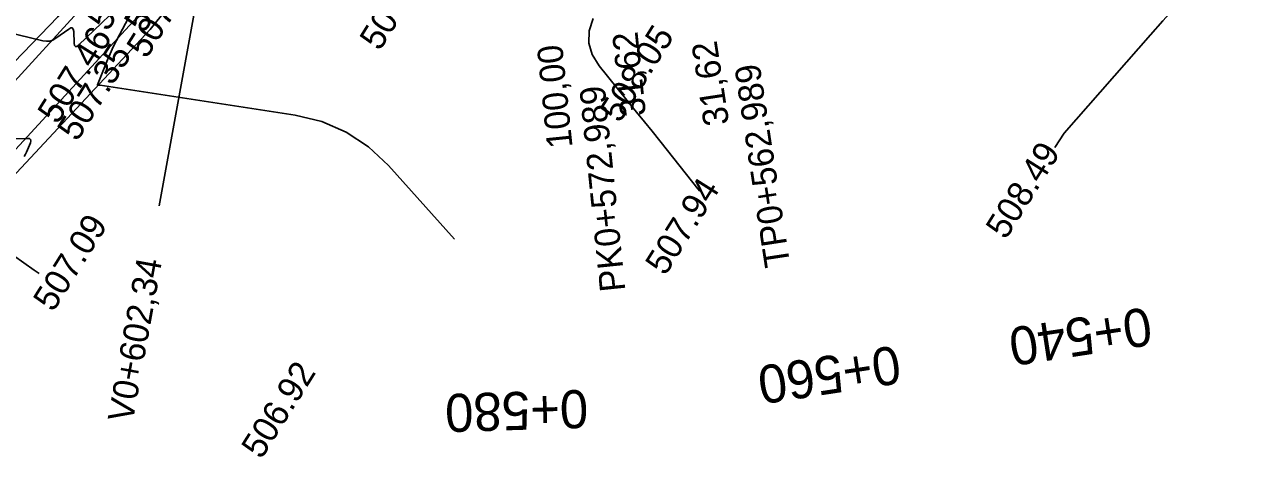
# Model space of a CAD drawing. Extents: x -636600 to -628587, y -1090963 to -1085869.
# Drawn here: x -629681.7 to -629584.4, y -1090141.2 to -1090106.2 of the extents above; entities that cross this region are included whole.
import ezdxf

# ---------------------------------------------------------------- set-up
doc = ezdxf.new("R2010")
doc.units = 0
for name, color, linetype in [('01_PARCELY_NÁVRH_PC', 7, 'Continuous'), ('42', 7, 'Continuous'), ('Ex_Major Contours', 7, 'Continuous'), ('Ex_Minor Contours', 7, 'Continuous'), ('HEKTOMETRY20', 7, 'Continuous'), ('HL_BODY', 7, 'Continuous'), ('koty_vše', 7, 'Continuous'), ('POLOMERY', 7, 'Continuous'), ('VRCHOLY', 7, 'Continuous')]:
    doc.layers.add(name, color=color, linetype=linetype)

msp = doc.modelspace()

# ---------------------------------------------------------------- linework, layer by layer
at = {"layer": '01_PARCELY_NÁVRH_PC'}
for points in [[(-629590.44, -1089927.896), (-629610.34, -1089962.858), (-629611.053, -1089962.475), (-629613.94, -1089967.546), (-629651.313, -1090060.76), (-629656.696, -1090071.623), (-629663.925, -1090084.255), (-629669.511, -1090092.1), (-629671.698, -1090096.43), (-629679.096, -1090105.559), (-629740.104, -1090168.89), (-629745.82, -1090175.941), (-629753.079, -1090187.332), (-629759.693, -1090209.293), (-629763.831, -1090224.896)], [(-629757.076, -1090224.896), (-629756.398, -1090222.951), (-629754.358, -1090212.066), (-629743.977, -1090191.887), (-629738.434, -1090182.378), (-629727.306, -1090166.033), (-629671.817, -1090106.56), (-629662.497, -1090094.938), (-629652.059, -1090078.294), (-629645.473, -1090064.836), (-629624.551, -1090013.222), (-629617.143, -1089992.884), (-629607.219, -1089968.867), (-629597.443, -1089950.095), (-629584.506, -1089927.896)]]:
    msp.add_lwpolyline(points, dxfattribs=at)
at = {"layer": '42'}
for p, q in [((-629707.868, -1090138.353), (-629674.336, -1090101.71)), ((-629705.082, -1090140.648), (-629671.285, -1090103.865))]:
    msp.add_line(p, q, dxfattribs=at)
at = {"layer": 'Ex_Major Contours'}
for points in [[(-629647.871, -1090123.061), (-629653.067, -1090117.274), (-629654.636, -1090115.79), (-629656.383, -1090114.633), (-629658.307, -1090113.805), (-629660.409, -1090113.305), (-629675.749, -1090110.951), (-629675.772, -1090110.948), (-629675.796, -1090110.946), (-629675.819, -1090110.945), (-629675.843, -1090110.945), (-629675.938, -1090110.947), (-629675.958, -1090110.945), (-629675.969, -1090110.937), (-629675.972, -1090110.923), (-629675.968, -1090110.904), (-629675.124, -1090108.817), (-629674.976, -1090108.464), (-629674.82, -1090108.115), (-629674.654, -1090107.77), (-629674.48, -1090107.43), (-629672.083, -1090102.881)], [(-629673.178, -1090103.681), (-629677.451, -1090107.783), (-629677.599, -1090107.895), (-629677.707, -1090107.908), (-629677.775, -1090107.823), (-629677.804, -1090107.641), (-629677.839, -1090106.713), (-629677.871, -1090106.527), (-629677.947, -1090106.433), (-629678.068, -1090106.431), (-629678.234, -1090106.52), (-629679.245, -1090107.248), (-629679.483, -1090107.385), (-629679.731, -1090107.464), (-629679.991, -1090107.484), (-629680.262, -1090107.445), (-629683.178, -1090106.734)]]:
    msp.add_lwpolyline(points, dxfattribs=at)
at = {"layer": 'Ex_Minor Contours'}
for points in [[(-629583.993, -1090097.361), (-629584.901, -1090098.303), (-629589.128, -1090102.693), (-629590.129, -1090103.744), (-629591.117, -1090104.807), (-629592.093, -1090105.882), (-629593.057, -1090106.967), (-629599.861, -1090114.725), (-629600.586, -1090115.841)], [(-629636.948, -1090105.682), (-629637.259, -1090106.671), (-629637.282, -1090107.622), (-629637.018, -1090108.537), (-629636.468, -1090109.415), (-629633.519, -1090113.067), (-629632.912, -1090113.82), (-629632.307, -1090114.574), (-629631.703, -1090115.329), (-629631.1, -1090116.085), (-629628.693, -1090119.112), (-629628.544, -1090119.282)], [(-629681.739, -1090116.55), (-629681.643, -1090116.38), (-629681.56, -1090116.202), (-629681.25, -1090115.477), (-629681.207, -1090115.319), (-629681.232, -1090115.208), (-629681.327, -1090115.144), (-629681.489, -1090115.127), (-629682.457, -1090115.158)], [(-629680.546, -1090125.766), (-629680.944, -1090125.505), (-629682.581, -1090124.353)]]:
    msp.add_lwpolyline(points, dxfattribs=at)
at = {"layer": 'VRCHOLY'}
msp.add_lwpolyline([(-629667.538, -1090100.774), (-629671.111, -1090120.452)], dxfattribs=at)

# ---------------------------------------------------------------- texts
at = {"layer": 'HEKTOMETRY20'}
for s, rotation, p in [('0+540', 188.66192, (-629593.229, -1090128.398)), ('0+560', 188.66192, (-629613.001, -1090131.41)), ('0+580', 181.77992, (-629637.385, -1090134.916))]:
    msp.add_text(s, height=3, rotation=rotation, dxfattribs=at).set_placement(p)
at = {"layer": 'HL_BODY'}
for s, rotation, p in [('TP0+562,989', 98.66192, (-629621.422, -1090125.112)), ('PK0+572,989', 95.79714, (-629634.395, -1090127.107))]:
    msp.add_text(s, height=2, rotation=rotation, dxfattribs=at).set_placement(p)
at = {"layer": 'koty_vše'}
for s, p in [('507.79', (-629675.166, -1090106.787)), ('507.51', (-629672.307, -1090106.937)), ('507.79', (-629653.756, -1090108.319)), ('507.78', (-629672.11, -1090108.935)), ('507.46', (-629679.117, -1090114.103)), ('508.05', (-629634.854, -1090113.99)), ('507.35', (-629677.566, -1090115.451)), ('508.49', (-629604.457, -1090123.172)), ('507.94', (-629631.266, -1090126.017)), ('507.09', (-629679.458, -1090128.867)), ('506.92', (-629663.065, -1090140.461))]:
    msp.add_text(s, height=2, rotation=57.83712, dxfattribs=at).set_placement(p)
at = {"layer": 'POLOMERY'}
for s, rotation, p in [('31,62', 95.79714, (-629632.78, -1090113.313)), ('100,00', 95.79714, (-629638.557, -1090115.814)), ('31,62', 98.66192, (-629626.222, -1090113.978))]:
    msp.add_text(s, height=2, rotation=rotation, dxfattribs=at).set_placement(p)
at = {"layer": 'VRCHOLY'}
msp.add_text('V0+602,34', height=2, rotation=79.70846, dxfattribs=at).set_placement((-629673.202, -1090137.566))

doc.saveas('drawing.dxf')
